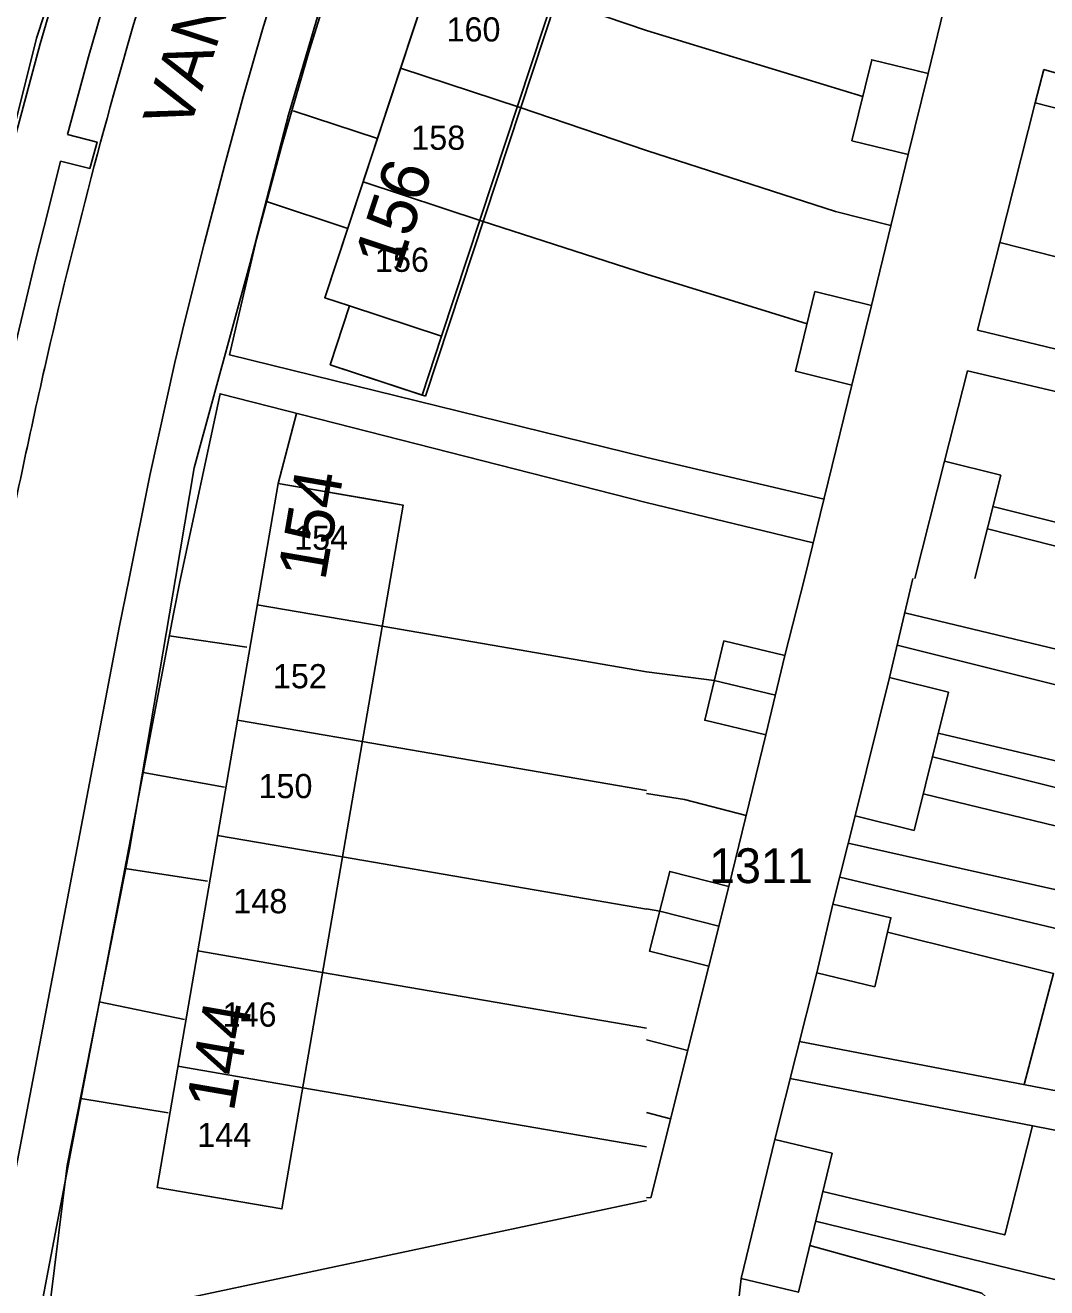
# Model space of a CAD drawing. Extents: x 148816 to 151297, y 399515 to 402500.
# Drawn here: x 149967.9 to 150020.7, y 400463.3 to 400528.6 of the extents above; entities that cross this region are included whole.
import ezdxf

# ---------------------------------------------------------------- set-up
doc = ezdxf.new("R2010")
doc.units = 0
for name, color, linetype in [('B01 Hoofdgebouw  [D] Norm', 7, 'Continuous'), ('B01 Hoofdgebouw  [T] Norm', 7, 'Continuous'), ('B01 hoofgebouw', 7, 'Continuous'), ('B02 Bijgebouw  [D] Norm', 7, 'Continuous'), ('B07 Tussenmuur  [D] Norm', 7, 'Continuous'), ('G01 perceelsgrens', 7, 'Continuous'), ('T04 Haag heg  [D] Gem', 7, 'Continuous'), ('V00 Kant verharding algemeen  [T] Norm', 7, 'Continuous'), ('V00 Kant verharding algemeen secundair  [T] Gem', 7, 'Continuous'), ('Z01 perceelnummer', 7, 'Continuous'), ('Z02 huisnummer', 7, 'Continuous'), ('Z02 Huisnummer  [Tekst] Norm', 7, 'Continuous'), ('Z06 straatnaam', 7, 'Continuous')]:
    doc.layers.add(name, color=color, linetype=linetype)

msp = doc.modelspace()

# ---------------------------------------------------------------- linework, layer by layer
at = {"layer": 'B01 Hoofdgebouw  [D] Norm'}
for p, q in [((149988.583, 400509.413), (149995.337, 400529.861)), ((150020.084, 400524.563), (150018.261, 400517.358)), ((150020.084, 400524.563), (150022.994, 400523.826)), ((150018.261, 400517.358), (150021.171, 400516.62)), ((150013.87, 400500), (150015.402, 400506.06)), ((150015.402, 400506.06), (150018.312, 400505.323)), ((150016.965, 400500), (150018.312, 400505.323))]:
    msp.add_line(p, q, dxfattribs=at)
at = {"layer": 'B01 Hoofdgebouw  [T] Norm'}
for p, q in [((149983.38, 400514.5), (149994.97, 400549.59)), ((149984.66, 400514.08), (149983.38, 400514.5)), ((149983.66, 400511.04), (149984.66, 400514.08)), ((149988.583, 400509.413), (149983.66, 400511.04))]:
    msp.add_line(p, q, dxfattribs=at)
for points in [[(149980.13, 400500), (149980.97, 400504.9), (149987.422, 400503.788), (149986.77, 400500)], [(149986.77, 400500), (149981.162, 400467.418), (149974.71, 400468.53), (149980.125, 400500)]]:
    msp.add_lwpolyline(points, dxfattribs=at)
at = {"layer": 'B01 hoofgebouw'}
for points in [[(149988.41, 400509.47), (149983.66, 400511.04), (149984.66, 400514.08), (149983.38, 400514.5), (149994.97, 400549.591), (149999.72, 400548.02)], [(149984.66, 400514.08), (149989.409, 400512.522), (150000, 400544.589)], [(149989.409, 400512.522), (149988.41, 400509.47)], [(149980.127, 400500), (149980.97, 400504.9), (149985.9, 400504.05)], [(149986.77, 400500), (149987.422, 400503.788), (149985.9, 400504.05)], [(149979.64, 400467.68), (149974.71, 400468.53), (149980.127, 400500)], [(149979.64, 400467.68), (149981.162, 400467.418), (149986.77, 400500)]]:
    msp.add_lwpolyline(points, dxfattribs=at)
at = {"layer": 'B02 Bijgebouw  [D] Norm'}
for p, q in [((150006.662, 400493.96), (150003.505, 400494.718)), ((150003.734, 400482.024), (150000.683, 400482.794)), ((150002.13, 400475.609), (150000, 400476.152)), ((150001.248, 400472.066), (150000, 400472.391))]:
    msp.add_line(p, q, dxfattribs=at)
for points in [[(150014.552, 400526.087), (150013.529, 400521.902), (150010.614, 400522.615), (150011.637, 400526.8)], [(150011.623, 400514.102), (150010.617, 400509.989), (150007.702, 400510.702), (150008.708, 400514.815)], [(150007.155, 400496.013), (150006.171, 400491.908), (150003.014, 400492.665), (150003.998, 400496.77)], [(150012.564, 400494.868), (150010.787, 400487.729), (150013.829, 400486.972), (150015.606, 400494.111)], [(150004.254, 400484.084), (150003.215, 400479.965), (150000.164, 400480.735), (150001.203, 400484.854)], [(150009.637, 400483.167), (150008.796, 400479.609), (150011.793, 400478.901), (150012.634, 400482.459)], [(150006.634, 400471.009), (150004.893, 400463.83), (150007.849, 400463.113), (150009.59, 400470.292)]]:
    msp.add_lwpolyline(points, close=True, dxfattribs=at)
at = {"layer": 'B07 Tussenmuur  [D] Norm'}
for p, q in [((149987.298, 400526.363), (149993.43, 400524.338)), ((149987.298, 400526.363), (149993.43, 400524.338)), ((149985.358, 400520.488), (149991.519, 400518.453)), ((149985.358, 400520.488), (149991.519, 400518.453)), ((149986.344, 400497.526), (149979.888, 400498.637)), ((149986.344, 400497.526), (149979.888, 400498.637)), ((149985.318, 400491.563), (149978.862, 400492.674)), ((149985.318, 400491.563), (149978.862, 400492.674)), ((149984.292, 400485.602), (149977.837, 400486.712)), ((149984.292, 400485.602), (149977.837, 400486.712)), ((149983.265, 400479.639), (149976.811, 400480.749)), ((149983.265, 400479.639), (149976.811, 400480.749)), ((149982.239, 400473.677), (149975.785, 400474.787)), ((149982.239, 400473.677), (149975.785, 400474.787))]:
    msp.add_line(p, q, dxfattribs=at)
at = {"layer": 'G01 perceelsgrens'}
for points in [[(149986.226, 400577.343), (149983.719, 400570.161), (149982.506, 400569.155), (149978.527, 400557.622), (149972.637, 400540.551), (149968.49, 400527.91), (149964.54, 400512.16), (149962.71, 400503.901), (149961.963, 400500)], [(149975.664, 400500), (149976.635, 400505.705), (149979.523, 400516.311), (149981.512, 400523.954), (149982.662, 400527.838), (149984.191, 400533.073), (149988.461, 400545.186), (149991.369, 400553.797)], [(149969.281, 400458.834), (149969.274, 400459.123), (149969.187, 400462.557), (149970.075, 400469.662), (149973.281, 400485.995), (149975.664, 400500)]]:
    msp.add_lwpolyline(points, dxfattribs=at)
at = {"layer": 'T04 Haag heg  [D] Gem'}
for p, q in [((149997.858, 400529.028), (150000, 400528.31)), ((150011.174, 400524.906), (150000, 400528.31)), ((149986.096, 400522.724), (149981.75, 400524.16)), ((149993.43, 400524.338), (150000, 400522.113)), ((150009.77, 400518.961), (150000, 400522.113)), ((149984.564, 400518.084), (149980.419, 400519.453)), ((150012.633, 400518.238), (150009.77, 400518.961)), ((149991.519, 400518.453), (150000, 400515.725)), ((150008.3, 400513.145), (150000, 400515.725)), ((149981.911, 400508.521), (149980.97, 400504.9)), ((150009.174, 400504.09), (150000.02, 400506.249)), ((150008.621, 400501.829), (149999.99, 400503.915)), ((150017.613, 400502.553), (150027.78, 400500)), ((149986.344, 400497.526), (150000, 400495.177)), ((150003.505, 400494.718), (150000, 400495.173)), ((149985.318, 400491.563), (150000, 400489.037)), ((150032.164, 400486.448), (150014.775, 400490.772)), ((150001.971, 400488.578), (150000, 400488.887)), ((150005.151, 400487.744), (150001.971, 400488.578)), ((149984.292, 400485.602), (150000, 400482.899)), ((150021.673, 400481.789), (150009.986, 400484.551)), ((150000.683, 400482.794), (150000, 400482.923)), ((149983.265, 400479.639), (150000, 400476.759)), ((149982.239, 400473.677), (150000, 400470.621)), ((150028.73, 400461.894), (150008.741, 400466.792))]:
    msp.add_line(p, q, dxfattribs=at)
for points in [[(150022.426, 400521.579), (150031.909, 400519.185), (150032.906, 400522.734), (150020.524, 400526.296)], [(150028.748, 400507.839), (150026.972, 400501.437), (150017.905, 400503.714)], [(150013.346, 400498.22), (150025.109, 400495.394), (150026.406, 400500)], [(150015.08, 400491.997), (150023.709, 400489.962), (150024.549, 400492.906), (150024.244, 400493.719), (150012.954, 400496.541)], [(150014.299, 400488.859), (150022.895, 400486.789), (150022.106, 400483.693), (150010.429, 400486.308)], [(150012.459, 400481.717), (150021.037, 400479.581), (150019.515, 400473.842)], [(150009.113, 400468.323), (150018.516, 400466.077), (150019.948, 400471.715)], [(150008.433, 400465.521), (150017.321, 400463.057), (150017.702, 400462.727), (150016.887, 400459.325), (150016.456, 400459.224), (150004.649, 400462.15)]]:
    msp.add_lwpolyline(points, dxfattribs=at)
at = {"layer": 'V00 Kant verharding algemeen  [T] Norm'}
for p, q in [((150016.451, 400533.857), (150014.552, 400526.087)), ((150020.524, 400526.296), (150020.084, 400524.563)), ((150013.528, 400521.902), (150011.623, 400514.102)), ((150017.113, 400512.818), (150018.261, 400517.358)), ((150044.897, 400506.151), (150017.113, 400512.818)), ((150016.585, 400510.73), (150015.402, 400506.06)), ((150044.38, 400504.124), (150016.585, 400510.73)), ((150008.174, 400500), (150010.616, 400509.989)), ((149972.761, 400497.468), (149973.271, 400500)), ((149975.918, 400500), (149975.554, 400498.164)), ((150007.155, 400496.013), (150008.174, 400500)), ((150012.564, 400494.868), (150013.761, 400500)), ((149975.336, 400497.023), (149979.357, 400496.442)), ((150006.171, 400491.908), (150004.254, 400484.084)), ((149973.989, 400489.973), (149978.191, 400489.208)), ((150010.787, 400487.729), (150009.637, 400483.167)), ((149973.041, 400485.005), (149977.321, 400484.36)), ((150003.215, 400479.965), (150000.233, 400467.991)), ((150008.796, 400479.609), (150006.634, 400471.009)), ((149971.725, 400478.116), (149976.13, 400477.203)), ((150036.025, 400470.667), (150007.908, 400476.075)), ((150007.425, 400474.156), (150035.539, 400468.676)), ((149970.771, 400473.12), (149975.286, 400472.38)), ((150000.233, 400467.991), (150000, 400468.008)), ((150000, 400467.852), (149968.488, 400461.167)), ((150004.893, 400463.83), (150004.036, 400456.464))]:
    msp.add_line(p, q, dxfattribs=at)
for points in [[(149980.168, 400528.356), (149981.288, 400532.003), (149984.229, 400540.969)], [(149972.709, 400540.879), (149970.61, 400534.28), (149968.676, 400527.626)], [(149986.176, 400538.531), (149984.34, 400532.935), (149982.595, 400527.308)], [(149970.092, 400522.936), (149971.177, 400526.954), (149972.328, 400530.954)], [(149978.215, 400521.377), (149979.169, 400524.873), (149980.168, 400528.356)], [(149968.676, 400527.626), (149966.908, 400521.068), (149965.252, 400514.479)], [(149982.595, 400527.308), (149981.179, 400522.429), (149979.854, 400517.523)], [(149969.73, 400521.555), (149971.235, 400521.179), (149971.613, 400522.536), (149970.092, 400522.936)], [(149968.436, 400516.422), (149969.077, 400518.99), (149969.73, 400521.555)], [(149976.119, 400513.165), (149977.148, 400517.276), (149978.215, 400521.377)], [(150000.02, 400506.249), (149978.459, 400511.548), (149979.854, 400517.523)], [(149966.602, 400508.616), (149967.494, 400512.525), (149968.436, 400516.422)], [(149975.627, 400511.145), (149975.872, 400512.155), (149976.119, 400513.165)], [(149973.271, 400500), (149974.342, 400505.32), (149975.627, 400511.145)], [(149999.99, 400503.915), (149977.971, 400509.54), (149975.918, 400500)], [(149975.554, 400498.164), (149965.627, 400446.191)], [(149963.176, 400447.335), (149963.509, 400449.07), (149967.926, 400472.176), (149971.58, 400491.319), (149972.761, 400497.468)]]:
    msp.add_lwpolyline(points, dxfattribs=at)
at = {"layer": 'V00 Kant verharding algemeen secundair  [T] Gem'}
for centre, radius, start, end in [((150258.914, 400445.202), 297.351, 163.34343, 167.23529), ((150362.45, 400421.952), 403.465, 167.26374, 168.84609)]:
    msp.add_arc(centre, radius, start, end, dxfattribs=at)

# ---------------------------------------------------------------- texts
at = {"layer": 'Z01 perceelnummer'}
msp.add_text('1311', height=1.8, dxfattribs=at).set_placement((150003.239, 400484.251))
at = {"layer": 'Z02 huisnummer'}
for s, rotation, p in [('156', 71.70992, (149987.229, 400515.788)), ('154', 80.21759, (149983.395, 400499.829)), ('144', 80.21759, (149978.672, 400472.386))]:
    msp.add_text(s, height=2.5, rotation=rotation, dxfattribs=at).set_placement(p)
at = {"layer": 'Z02 Huisnummer  [Tekst] Norm'}
for s, p in [('160', (149989.668, 400527.74)), ('158', (149987.847, 400522.142)), ('156', (149985.971, 400515.836)), ('154', (149981.794, 400501.478)), ('152', (149980.697, 400494.318)), ('150', (149979.954, 400488.643)), ('148', (149978.653, 400482.693)), ('146', (149978.096, 400476.835)), ('144', (149976.794, 400470.611))]:
    msp.add_text(s, height=1.25, dxfattribs=at).set_placement(p)
at = {"layer": 'Z06 straatnaam'}
msp.add_text('VAN HORNSTRAAT', height=2.5, rotation=71.81873, dxfattribs=at).set_placement((149976.325, 400523.015))

doc.saveas('drawing.dxf')
